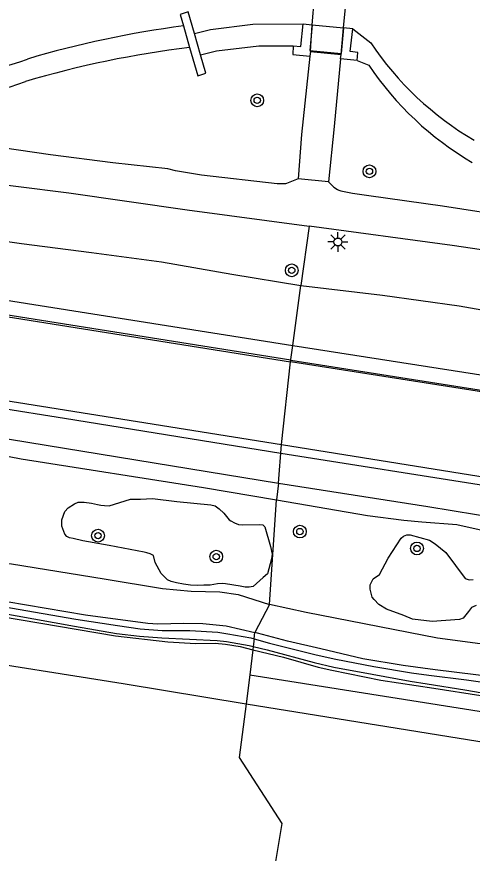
# Model space of a CAD drawing. Extents: x 132994 to 136000, y 393499 to 395512.
# Drawn here: x 133089.3 to 133117.9, y 394298.3 to 394350.7 of the extents above; entities that cross this region are included whole.
import ezdxf

# ---------------------------------------------------------------- set-up
doc = ezdxf.new("R2010")
doc.units = 0
for name, color, linetype in [('gg-afsc-muur', 7, 'Continuous'), ('gg-knt-BGT kruinlijn', 7, 'Continuous'), ('gg-kntw-beschoeiing', 7, 'Continuous'), ('gg-kntw-bovenkant insteek waterloop', 7, 'Continuous'), ('gg-kntw-waterlijn', 7, 'Continuous'), ('gg-kwrk-kunstwerk niveau 01', 7, 'Continuous'), ('gt-symb-boom', 7, 'Continuous'), ('gt-symb-lichtmast', 7, 'Continuous'), ('gx-grn-maaiveld', 7, 'Continuous')]:
    doc.layers.add(name, color=color, linetype=linetype)

# ---------------------------------------------------------------- blocks, each defined once
blk = doc.blocks.new('gt0-BOOM')
at = {"layer": 'gt-symb-boom'}
for radius in [0.4, 0.2]:
    blk.add_circle((0, 0), radius, dxfattribs=at)
blk = doc.blocks.new('gt0-LMAST')
at = {"layer": 'gt-symb-lichtmast'}
for p, q in [((-0.005, 0.246), (-0.005, 0.621)), ((-0.182, 0.173), (-0.447, 0.438)), ((0.172, 0.173), (0.437, 0.438)), ((-0.255, -0.004), (-0.63, -0.004)), ((-0.182, -0.181), (-0.447, -0.446)), ((-0.005, -0.254), (-0.005, -0.629)), ((0.437, -0.446), (0.172, -0.181)), ((0.245, -0.004), (0.62, -0.004))]:
    blk.add_line(p, q, dxfattribs=at)
blk.add_circle((-0.005, -0.004), 0.25, dxfattribs=at)

msp = doc.modelspace()

# ---------------------------------------------------------------- linework, layer by layer
at = {"layer": 'gg-afsc-muur'}
for p, q in [((133099.755, 394350.105), (133100.147, 394348.758)), ((133107.261, 394350.231), (133107.815, 394350.183)), ((133110.369, 394349.921), (133109.789, 394349.977)), ((133100.828, 394348.295), (133100.442, 394349.64))]:
    msp.add_line(p, q, dxfattribs=at)
for points in [[(133100.442, 394349.64), (133100.055, 394350.987), (133099.545, 394350.825), (133099.755, 394350.105)], [(133106.641, 394348.857), (133107.111, 394348.819), (133107.261, 394350.231)], [(133110.641, 394347.939), (133110.685, 394348.446), (133110.21, 394348.505), (133110.369, 394349.921)], [(133100.147, 394348.758), (133100.663, 394346.985), (133101.157, 394347.151), (133100.828, 394348.295)]]:
    msp.add_lwpolyline(points, dxfattribs=at)
at = {"layer": 'gg-knt-BGT kruinlijn'}
msp.add_lwpolyline([(133000, 394337.315), (133003.873, 394336.78), (133010.676, 394335.953), (133018.05, 394334.839), (133023.514, 394333.81), (133031.109, 394332.451), (133037.592, 394331.524), (133046.103, 394329.91), (133054.79, 394328.705), (133065.249, 394326.979), (133074.015, 394325.698), (133082.244, 394324.395), (133089.599, 394322.982), (133101.016, 394321.185), (133105.59, 394320.413)], dxfattribs=at)
at = {"layer": 'gg-kntw-beschoeiing'}
for p, q in [((133106.486, 394329.169), (133086.292, 394332.381)), ((133106.486, 394329.169), (133132.799, 394325.016)), ((133077.331, 394327.902), (133092.301, 394325.529)), ((133092.301, 394325.529), (133105.859, 394323.342)), ((133105.859, 394323.342), (133122.028, 394320.761))]:
    msp.add_line(p, q, dxfattribs=at)
at = {"layer": 'gg-kntw-bovenkant insteek waterloop'}
msp.add_line((133110.641, 394347.939), (133111.366, 394347.645), dxfattribs=at)
msp.add_lwpolyline([(133100.828, 394348.295), (133101.839, 394348.546), (133104.488, 394348.861), (133106.641, 394348.857)], dxfattribs=at)
for centre, radius, start, end in [((133107.733, 394286.5), 62.718, 96.94713, 106.5601), ((133128.033, 394358.869), 20.094, 213.9564, 239.5569), ((133084.798, 394359.946), 14.256, 258.5267, 290.7856)]:
    msp.add_arc(centre, radius, start, end, dxfattribs=at)
at = {"layer": 'gg-kntw-waterlijn'}
for p, q in [((133107.815, 394350.183), (133109.789, 394349.977)), ((133110.369, 394349.921), (133111.489, 394349.039))]:
    msp.add_line(p, q, dxfattribs=at)
msp.add_lwpolyline([(133100.442, 394349.64), (133101.453, 394349.891), (133104.101, 394350.206), (133107.261, 394350.231)], dxfattribs=at)
for centre, radius, start, end in [((133107.896, 394287.736), 62.899, 97.43667, 106.5445), ((133128.167, 394360.276), 20.11, 213.9693, 239.5446), ((133084.924, 394361.363), 14.261, 258.539, 290.7877)]:
    msp.add_arc(centre, radius, start, end, dxfattribs=at)
at = {"layer": 'gg-kwrk-kunstwerk niveau 01'}
for p, q in [((133107.815, 394350.183), (133108.017, 394352.491)), ((133109.789, 394349.977), (133110.013, 394352.311)), ((133107.815, 394350.183), (133107.675, 394348.573)), ((133109.789, 394349.977), (133109.635, 394348.379)), ((133107.675, 394348.573), (133109.635, 394348.379))]:
    msp.add_line(p, q, dxfattribs=at)
at = {"layer": 'gx-grn-maaiveld'}
for p, q in [((133107.714, 394348.507), (133107.815, 394350.183)), ((133109.632, 394348.314), (133109.789, 394349.977)), ((133107.714, 394348.507), (133107.683, 394348.217)), ((133107.714, 394348.507), (133109.632, 394348.314)), ((133109.606, 394348.039), (133109.632, 394348.314)), ((133110.641, 394347.939), (133109.606, 394348.039)), ((133108.839, 394340.344), (133106.938, 394340.52)), ((133107.625, 394337.552), (133107.117, 394333.833)), ((133106.604, 394330.072), (133107.117, 394333.833)), ((133106.467, 394329.065), (133106.604, 394330.072)), ((133105.897, 394323.882), (133106.467, 394329.065)), ((133105.721, 394321.452), (133105.897, 394323.882)), ((133105.721, 394321.452), (133105.59, 394320.413)), ((133105.158, 394313.84), (133105.59, 394320.413)), ((133105.158, 394313.84), (133104.236, 394312.095)), ((133104.187, 394311.693), (133104.13, 394311.223)), ((133104.187, 394311.693), (133104.236, 394312.095)), ((133104.13, 394311.223), (133104.105, 394311.013)), ((133104.105, 394311.013), (133103.913, 394309.44)), ((133103.913, 394309.44), (133103.692, 394307.62)), ((133103.913, 394309.44), (133449.783, 394254.74))]:
    msp.add_line(p, q, dxfattribs=at)
for points in [[(133008.383, 394349.865), (133008.969, 394349.956), (133009.812, 394350), (133010.989, 394349.868), (133019.917, 394348.683), (133029.951, 394347.515), (133039.141, 394346.526), (133048.394, 394345.231), (133057.147, 394344.228), (133067.42, 394342.862), (133075.647, 394341.742), (133082.598, 394340.897), (133092.578, 394339.655), (133099.986, 394338.59), (133107.625, 394337.552)], [(133106.641, 394348.857), (133106.608, 394348.309), (133107.683, 394348.217)], [(133000, 394348.558), (133002.964, 394348.115), (133007.764, 394347.82), (133010.376, 394347.328), (133014.337, 394347.003), (133020.05, 394346.334), (133024.687, 394345.664), (133033.406, 394344.562), (133043.589, 394343.233), (133052.5, 394342.126), (133060.987, 394340.931), (133068.976, 394339.573), (133075.743, 394338.478), (133089.621, 394336.475), (133093.996, 394335.911), (133098.393, 394335.319), (133102.798, 394334.556), (133107.117, 394333.833)], [(133106.938, 394340.52), (133106.212, 394340.224), (133106.163, 394340.21), (133106.091, 394340.203), (133105.637, 394340.214), (133100.9, 394340.763), (133099.261, 394341.024), (133098.784, 394341.159), (133095.329, 394341.533), (133091.427, 394342.034), (133085.394, 394342.901), (133078.723, 394343.736), (133070.688, 394344.828), (133062.014, 394345.905), (133056.444, 394346.592), (133049.918, 394347.495), (133046.332, 394348.014)], [(133107.683, 394348.217), (133107.159, 394343.302), (133106.938, 394340.52)], [(133109.606, 394348.039), (133109.21, 394343.794), (133108.839, 394340.344)], [(133000, 394346.968), (133008.815, 394345.447), (133031.934, 394341.97), (133058.283, 394337.713), (133081.135, 394334.102), (133106.604, 394330.072)], [(133000, 394345.959), (133009.697, 394344.411), (133034.94, 394340.351), (133060.826, 394336.247), (133086.272, 394332.277), (133106.467, 394329.065)], [(133000, 394340.746), (133023.169, 394337.026), (133044.036, 394333.739), (133071.981, 394329.288), (133090.874, 394326.286), (133105.897, 394323.882)], [(133108.839, 394340.344), (133108.886, 394340.299), (133109.189, 394340.008), (133109.408, 394339.856), (133109.486, 394339.821), (133109.623, 394339.78), (133110.356, 394339.627), (133111.373, 394339.474), (133115.985, 394338.841), (133120.554, 394338.122), (133127.902, 394337.066), (133135.684, 394335.936), (133143.44, 394334.598), (133149.197, 394333.605), (133154.23, 394332.659), (133158.733, 394331.856), (133162.913, 394331.151), (133166.972, 394330.465), (133170.493, 394329.871), (133173.947, 394329.26)], [(133000, 394338.369), (133007.701, 394337.145), (133029.497, 394333.626), (133045.883, 394331.04), (133065.319, 394327.971), (133086.675, 394324.568), (133105.721, 394321.452)], [(133139.356, 394332.296), (133138.889, 394332.967), (133135.664, 394333.516), (133125.896, 394334.977), (133116.593, 394336.336), (133107.625, 394337.552)], [(133107.117, 394333.833), (133112.223, 394333.239), (133117.033, 394332.574), (133122.36, 394331.619), (133126.86, 394330.842), (133130.872, 394330.171), (133135.313, 394329.38), (133141.328, 394328.56), (133144.656, 394328.086), (133145.573, 394327.979), (133146.69, 394327.961), (133149.798, 394327.678), (133154.024, 394326.959), (133158.348, 394326.372), (133163.137, 394325.484), (133169.555, 394324.718), (133174.027, 394324.025)], [(133000, 394330.448), (133000.391, 394330.383), (133005.479, 394329.36), (133011.844, 394328.367), (133020.515, 394327.069), (133030.703, 394325.387), (133037.972, 394324.169), (133046.222, 394323.022), (133053.389, 394321.859), (133059.26, 394321.008), (133067.337, 394319.705), (133075.662, 394318.2), (133079.502, 394317.654), (133080.462, 394317.674), (133081.074, 394317.627), (133083.231, 394317.313), (133087.057, 394316.657), (133088.979, 394316.401), (133094.8, 394315.463), (133098.446, 394314.849), (133100.245, 394314.676), (133102.034, 394314.646), (133103.184, 394314.468), (133105.158, 394313.84)], [(133106.604, 394330.072), (133140.348, 394324.806), (133175.524, 394319.111), (133174.608, 394313.924), (133181.381, 394313.751), (133189.55, 394313.559), (133199.155, 394313.322), (133207.204, 394313.148), (133216.938, 394312.901), (133228.006, 394312.631), (133237.489, 394312.403), (133248.181, 394312.137), (133257.392, 394311.896), (133266.593, 394311.78), (133267.914, 394312.946), (133270.189, 394314.954), (133273.776, 394318.12), (133279.761, 394323.404)], [(133105.897, 394323.882), (133128.943, 394320.173), (133145.869, 394317.535), (133168.423, 394313.94), (133173.91, 394313.024), (133174.004, 394313.94), (133174.187, 394313.935), (133174.9, 394318.114), (133160.351, 394320.518), (133132.779, 394324.912), (133106.467, 394329.065)], [(133000, 394328.254), (133001.457, 394328.056), (133005.51, 394327.34), (133009.734, 394326.537), (133015.299, 394325.462), (133019.696, 394324.945), (133025.07, 394324.029), (133030.426, 394323.231), (133036.709, 394322.338), (133042.255, 394321.446), (133048.448, 394320.483), (133054.472, 394319.413), (133062.471, 394318.226), (133068.681, 394317.168), (133072.543, 394316.538), (133080.461, 394315.341), (133086.209, 394314.445), (133093.622, 394313.202), (133097.524, 394312.688), (133098.164, 394312.644), (133099.794, 394312.682), (133100.98, 394312.664), (133102.445, 394312.507), (133104.236, 394312.095)], [(133000, 394327.932), (133001.498, 394327.733), (133007.932, 394326.438), (133015.151, 394325.155), (133023.412, 394323.919), (133030.731, 394322.818), (133037.822, 394321.835), (133045.746, 394320.525), (133052.245, 394319.518), (133057.679, 394318.693), (133066.77, 394317.169), (133072.389, 394316.276), (133076.731, 394315.549), (133081.349, 394314.881), (133086.856, 394313.988), (133093.016, 394312.935), (133095.63, 394312.541), (133097.05, 394312.329), (133098.419, 394312.215), (133100.155, 394312.21), (133101.916, 394312.119), (133102.531, 394312.021), (133103.973, 394311.755), (133104.187, 394311.693)], [(133000, 394327.547), (133001.435, 394327.356), (133007.861, 394326.063), (133015.09, 394324.778), (133023.356, 394323.541), (133030.676, 394322.44), (133037.765, 394321.458), (133045.685, 394320.148), (133052.188, 394319.141), (133057.619, 394318.316), (133066.709, 394316.792), (133072.329, 394315.899), (133076.67, 394315.172), (133081.279, 394314.43), (133086.785, 394313.588), (133092.94, 394312.495), (133095.57, 394312.028), (133097, 394311.855), (133098.401, 394311.758), (133100.129, 394311.679), (133101.876, 394311.589), (133102.45, 394311.536), (133103.875, 394311.287), (133104.13, 394311.223)], [(133000, 394327.225), (133001.002, 394327.071), (133005.876, 394326.16), (133011.354, 394325.141), (133018.041, 394324.125), (133024.377, 394323.113), (133030.876, 394322.177), (133036.77, 394321.319), (133046.648, 394319.764), (133055.922, 394318.357), (133063.996, 394316.941), (133072.462, 394315.594), (133082.455, 394313.974), (133088.356, 394313.091), (133095.501, 394311.876), (133098.779, 394311.508), (133100.528, 394311.408), (133101.749, 394311.422), (133102.402, 394311.353), (133103.313, 394311.207), (133104.105, 394311.013)], [(133000, 394324.219), (133005.902, 394323.28), (133036.4, 394318.361), (133063.58, 394314.044), (133095.974, 394308.907), (133103.692, 394307.62)], [(133105.721, 394321.452), (133115.061, 394319.996), (133121.156, 394318.995), (133129.979, 394317.586), (133135.453, 394316.705), (133142.977, 394315.578), (133150.331, 394314.408), (133157.597, 394313.223), (133162.977, 394312.395), (133169.434, 394311.313), (133173.91, 394310.607)], [(133094.379, 394320.114), (133094.594, 394320.081), (133094.819, 394320.046), (133095.109, 394320.041), (133096.453, 394320.46), (133097.069, 394320.455), (133097.822, 394320.493), (133099.353, 394320.311), (133101.476, 394320.098), (133101.752, 394320.035), (133101.989, 394319.848), (133102.281, 394319.562), (133102.625, 394319.163), (133102.735, 394319.095), (133102.961, 394318.97), (133103.212, 394318.871), (133103.436, 394318.831), (133104.54, 394318.866), (133104.73, 394318.831), (133104.777, 394318.809), (133104.848, 394318.718), (133105.218, 394317.478), (133105.309, 394317.008), (133105.297, 394316.857), (133105.281, 394316.719), (133105.024, 394315.773), (133104.744, 394315.544), (133104.118, 394314.975), (133103.876, 394314.926), (133103.63, 394314.942), (133103.305, 394315.001), (133102.401, 394315.137), (133102.198, 394315.164), (133101.892, 394315.143), (133101.424, 394315.063), (133101.035, 394315.055), (133100.617, 394315.039), (133100.201, 394315.067), (133099.768, 394315.125), (133099.334, 394315.206), (133099, 394315.294), (133098.761, 394315.385), (133098.373, 394315.788), (133097.997, 394316.482), (133097.876, 394316.921), (133097.674, 394317.015), (133097.472, 394317.083), (133097.303, 394317.127), (133095.117, 394317.551), (133094.743, 394317.614), (133093.466, 394317.849), (133092.859, 394317.978), (133092.617, 394318.035), (133092.464, 394318.109), (133092.322, 394318.262), (133092.149, 394318.765), (133092.14, 394319.162), (133092.334, 394319.669), (133092.546, 394319.907), (133092.926, 394320.159), (133093.172, 394320.256), (133093.545, 394320.268), (133093.992, 394320.204), (133094.379, 394320.114)], [(133105.59, 394320.413), (133111.295, 394319.423), (133113.57, 394319.127), (133114.693, 394319.035), (133116.883, 394318.853), (133118.855, 394318.421), (133120.209, 394318.176), (133122.518, 394317.88), (133125.772, 394317.395), (133129.343, 394316.727), (133131.538, 394316.273), (133134.417, 394315.82), (133134.625, 394315.784)], [(133118.105, 394313.784), (133117.802, 394313.657), (133117.619, 394313.41), (133117.276, 394312.986), (133117.046, 394312.907), (133115.335, 394312.786), (133114.102, 394312.939), (133113.557, 394313.161), (133112.479, 394313.553), (133111.995, 394313.855), (133111.698, 394314.161), (133111.583, 394314.311), (133111.455, 394314.809), (133111.451, 394315.084), (133111.643, 394315.454), (133112.047, 394315.733), (133112.58, 394316.745), (133113.4, 394318.002), (133113.552, 394318.139), (133113.743, 394318.206), (133113.952, 394318.207), (133115.17, 394317.886), (133115.521, 394317.658), (133116.193, 394317.11), (133117.397, 394315.468), (133117.664, 394315.401), (133117.915, 394315.409)], [(133146.078, 394307.339), (133142.304, 394307.902), (133134.367, 394309.134), (133125.261, 394310.466), (133115.678, 394311.744), (133107.438, 394313.342), (133105.158, 394313.84)], [(133104.187, 394311.693), (133105.141, 394311.416), (133108.071, 394310.702), (133109.31, 394310.427), (133111.683, 394309.959), (133114.046, 394309.576), (133115.125, 394309.423), (133117.484, 394309.124), (133120.241, 394308.734), (133122.923, 394308.192), (133127.241, 394307.511), (133130.867, 394306.969), (133134.48, 394306.389), (133137.486, 394305.958), (133140.543, 394305.43), (133143.406, 394304.928), (133149.364, 394304.022), (133158.001, 394302.563), (133167.855, 394300.951), (133174.924, 394299.9)], [(133177.872, 394300.023), (133173.301, 394300.617), (133165.316, 394301.818), (133159.15, 394302.876), (133153.057, 394303.862), (133147.281, 394304.877), (133141.402, 394305.842), (133136.45, 394306.579), (133130.25, 394307.497), (133124.659, 394308.345), (133119.432, 394309.281), (133115.531, 394309.747), (133113.514, 394310.035), (133111.001, 394310.449), (133108.375, 394311.072), (133106.272, 394311.543), (133104.391, 394312.06), (133104.236, 394312.095)], [(133104.13, 394311.223), (133105.007, 394311.004), (133107.958, 394310.218), (133109.189, 394309.931), (133111.574, 394309.481), (133113.961, 394309.043), (133115.034, 394308.872), (133117.396, 394308.507), (133120.158, 394308.03), (133122.812, 394307.579), (133127.149, 394306.985), (133130.782, 394306.387), (133134.379, 394305.75), (133137.389, 394305.354), (133140.467, 394304.898), (133143.33, 394304.441), (133149.286, 394303.51), (133157.919, 394302), (133167.802, 394300.446), (133174.861, 394299.451)], [(133104.105, 394311.013), (133106.022, 394310.544), (133108.204, 394309.917), (133109.055, 394309.731), (133112.126, 394309.106), (133115.445, 394308.596), (133118.39, 394308.145), (133121.791, 394307.492), (133124.613, 394307.068), (133127.662, 394306.65), (133129.978, 394306.309), (133133.185, 394305.744), (133136.62, 394305.248), (133140.518, 394304.604), (133144.018, 394304.066), (133148.573, 394303.347), (133152.801, 394302.647), (133156.068, 394302.059), (133159.786, 394301.361), (133165.793, 394300.458), (133170.767, 394299.683), (133174.018, 394299.256)], [(133103.692, 394307.62), (133103.24, 394304.256), (133105.915, 394300.134), (133105.344, 394296.626), (133101.875, 394293.565), (133101.683, 394293.043)], [(133103.692, 394307.62), (133135.956, 394302.421), (133172.671, 394296.539), (133205.531, 394291.236), (133242.735, 394285.335), (133276.845, 394279.812), (133311.235, 394274.35), (133343.177, 394269.307), (133372.187, 394264.622), (133403.774, 394259.575), (133436.997, 394254.225), (133466.864, 394249.452), (133478.907, 394247.513)]]:
    msp.add_lwpolyline(points, dxfattribs=at)

# ---------------------------------------------------------------- block references
at = {"layer": 'gt-symb-boom'}
for p in [(133104.383, 394345.442), (133111.412, 394340.991), (133106.543, 394334.788), (133094.408, 394318.16), (133107.053, 394318.418), (133114.388, 394317.36), (133101.816, 394316.85)]:
    msp.add_blockref('gt0-BOOM', p, dxfattribs=at)
at = {"layer": 'gt-symb-lichtmast'}
msp.add_blockref('gt0-LMAST', (133109.444, 394336.569), dxfattribs=at)

doc.saveas('drawing.dxf')
